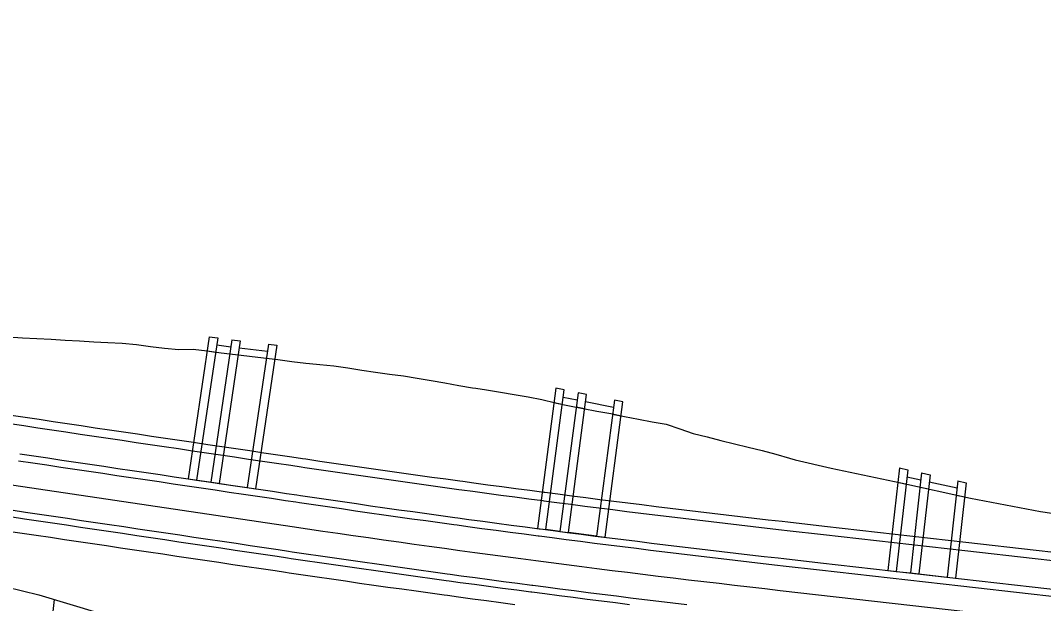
# Model space of a CAD drawing. Extents: x -552278 to -547230, y -1151007 to -1148251.
# Drawn here: x -551680.3 to -551608.3, y -1148598.1 to -1148557 of the extents above; entities that cross this region are included whole.
import ezdxf

# ---------------------------------------------------------------- set-up
doc = ezdxf.new("R2010")
doc.units = 0
doc.layers.add('u_trat navrh', color=7, linetype='Continuous')

msp = doc.modelspace()

# ---------------------------------------------------------------- linework, layer by layer
at = {"layer": 'u_trat navrh'}
for p, q in [((-551667.029, -1148579.33), (-551668.512, -1148589.319)), ((-551666.434, -1148579.403), (-551667.919, -1148589.408)), ((-551667.029, -1148579.33), (-551666.434, -1148579.403)), ((-551665.441, -1148579.525), (-551666.93, -1148589.554)), ((-551664.845, -1148579.598), (-551666.336, -1148589.642)), ((-551665.441, -1148579.525), (-551664.845, -1148579.598)), ((-551667.176, -1148580.32), (-551666.581, -1148580.393)), ((-551666.507, -1148579.898), (-551665.514, -1148580.02)), ((-551664.919, -1148580.092), (-551662.933, -1148580.336)), ((-551662.859, -1148579.841), (-551664.358, -1148589.936)), ((-551662.263, -1148579.914), (-551663.764, -1148590.024)), ((-551662.859, -1148579.841), (-551662.263, -1148579.914)), ((-551665.588, -1148580.514), (-551664.992, -1148580.587)), ((-551663.006, -1148580.83), (-551662.41, -1148580.903)), ((-551642.754, -1148583.942), (-551642.164, -1148584.059)), ((-551642.1, -1148583.563), (-551641.117, -1148583.759)), ((-551640.527, -1148583.876), (-551638.561, -1148584.269)), ((-551641.182, -1148584.256), (-551640.592, -1148584.373)), ((-551638.626, -1148584.766), (-551638.036, -1148584.883)), ((-551618.428, -1148588.559), (-551619.244, -1148595.77)), ((-551617.839, -1148588.688), (-551618.648, -1148595.837)), ((-551618.428, -1148588.559), (-551617.839, -1148588.688)), ((-551616.857, -1148588.904), (-551617.654, -1148595.95)), ((-551616.268, -1148589.033), (-551617.058, -1148596.017)), ((-551616.857, -1148588.904), (-551616.268, -1148589.033)), ((-551668.512, -1148589.319), (-551667.919, -1148589.408)), ((-551667.919, -1148589.408), (-551666.93, -1148589.554)), ((-551666.93, -1148589.554), (-551666.336, -1148589.642)), ((-551666.336, -1148589.642), (-551664.358, -1148589.936)), ((-551618.541, -1148589.558), (-551617.952, -1148589.687)), ((-551617.895, -1148589.187), (-551616.913, -1148589.403)), ((-551616.324, -1148589.532), (-551614.36, -1148589.963)), ((-551614.304, -1148589.464), (-551615.071, -1148596.242)), ((-551613.714, -1148589.593), (-551614.475, -1148596.31)), ((-551614.304, -1148589.464), (-551613.714, -1148589.593)), ((-551664.358, -1148589.936), (-551663.764, -1148590.024)), ((-551616.97, -1148589.903), (-551616.381, -1148590.032)), ((-551614.417, -1148590.463), (-551613.827, -1148590.592)), ((-551643.915, -1148592.823), (-551643.32, -1148592.9)), ((-551642.329, -1148593.029), (-551643.32, -1148592.9)), ((-551642.329, -1148593.029), (-551641.734, -1148593.106)), ((-551639.75, -1148593.359), (-551641.734, -1148593.106)), ((-551639.75, -1148593.359), (-551639.155, -1148593.435)), ((-551619.244, -1148595.77), (-551618.648, -1148595.837)), ((-551618.648, -1148595.837), (-551617.654, -1148595.95)), ((-551617.654, -1148595.95), (-551617.058, -1148596.017)), ((-551617.058, -1148596.017), (-551615.071, -1148596.242)), ((-551615.071, -1148596.242), (-551614.475, -1148596.31)), ((-551677.947, -1148597.809), (-551679.424, -1148610.857))]:
    msp.add_line(p, q, dxfattribs=at)
for points in [[(-551901.207, -1148557.049), (-551661.185, -1148592.682)], [(-551681.183, -1148579.329), (-551680.18, -1148579.387), (-551679.178, -1148579.443), (-551678.175, -1148579.496), (-551677.173, -1148579.557), (-551676.171, -1148579.617), (-551675.168, -1148579.674), (-551674.165, -1148579.729), (-551673.162, -1148579.781), (-551672.165, -1148579.871), (-551671.173, -1148580.002), (-551670.179, -1148580.113), (-551669.184, -1148580.221), (-551668.168, -1148580.19), (-551667.176, -1148580.32), (-551666.184, -1148580.447), (-551665.192, -1148580.572), (-551664.199, -1148580.693), (-551663.205, -1148580.808), (-551662.212, -1148580.927), (-551661.22, -1148581.056), (-551660.225, -1148581.167), (-551659.487, -1148581.247), (-551659.233, -1148581.274), (-551658.249, -1148581.373), (-551657.27, -1148581.511), (-551656.294, -1148581.669), (-551655.318, -1148581.822), (-551654.34, -1148581.963), (-551653.357, -1148582.076), (-551652.381, -1148582.23), (-551651.407, -1148582.403), (-551650.433, -1148582.574), (-551649.458, -1148582.741), (-551648.483, -1148582.904), (-551648.265, -1148582.94), (-551647.505, -1148583.051), (-551647.505, -1148583.051), (-551644.58, -1148583.55), (-551644.58, -1148583.55), (-551643.607, -1148583.74), (-551642.64, -1148583.969), (-551642.569, -1148583.985), (-551641.67, -1148584.173), (-551640.697, -1148584.361), (-551639.724, -1148584.548), (-551638.75, -1148584.734), (-551637.779, -1148584.937), (-551636.805, -1148585.12), (-551635.831, -1148585.301), (-551634.857, -1148585.484), (-551633.897, -1148585.792), (-551632.943, -1148586.139), (-551631.974, -1148586.377), (-551631.006, -1148586.614), (-551630.037, -1148586.851), (-551629.067, -1148587.086), (-551628.098, -1148587.321), (-551627.132, -1148587.595), (-551626.166, -1148587.868), (-551625.775, -1148587.978), (-551623.231, -1148588.58), (-551618.316, -1148589.605), (-551613.406, -1148590.685), (-551608.48, -1148591.619), (-551603.532, -1148592.361)], [(-551764.703, -1148582.855), (-551750.806, -1148584.608), (-551741.167, -1148586.278), (-551734.732, -1148587.217), (-551725.836, -1148588.646), (-551719.109, -1148589.645), (-551709.538, -1148591.365), (-551702.039, -1148592.709), (-551693.288, -1148594.499), (-551687.105, -1148595.51), (-551679.033, -1148597.481), (-551672.708, -1148599.392), (-551663.503, -1148603.828), (-551657.487, -1148604.444)], [(-551643.32, -1148592.9), (-551642.035, -1148583.066), (-551642.624, -1148582.948), (-551643.915, -1148592.823)], [(-551641.734, -1148593.106), (-551640.462, -1148583.38), (-551641.052, -1148583.262), (-551642.329, -1148593.029)], [(-551639.155, -1148593.435), (-551637.907, -1148583.89), (-551638.496, -1148583.772), (-551639.75, -1148593.359)], [(-551681.078, -1148585.432), (-551680.089, -1148585.579), (-551679.099, -1148585.726), (-551678.11, -1148585.873), (-551677.121, -1148586.019), (-551676.132, -1148586.166), (-551675.143, -1148586.313), (-551674.154, -1148586.46), (-551673.165, -1148586.607), (-551672.175, -1148586.754), (-551671.186, -1148586.901), (-551670.197, -1148587.047), (-551669.208, -1148587.194), (-551668.219, -1148587.341), (-551667.23, -1148587.488), (-551666.24, -1148587.635), (-551665.251, -1148587.782), (-551664.262, -1148587.928), (-551663.273, -1148588.075), (-551662.284, -1148588.222), (-551661.295, -1148588.369), (-551660.561, -1148588.478), (-551660.307, -1148588.516), (-551659.321, -1148588.661), (-551658.336, -1148588.806), (-551657.351, -1148588.949), (-551656.365, -1148589.092), (-551655.38, -1148589.233), (-551654.394, -1148589.374), (-551653.408, -1148589.513), (-551652.422, -1148589.652), (-551651.436, -1148589.79), (-551650.449, -1148589.926), (-551649.463, -1148590.062), (-551649.243, -1148590.092), (-551648.476, -1148590.196), (-551647.49, -1148590.33), (-551646.503, -1148590.463), (-551645.516, -1148590.594), (-551644.529, -1148590.725), (-551643.541, -1148590.855), (-551643.469, -1148590.864), (-551642.554, -1148590.983), (-551641.566, -1148591.111), (-551640.579, -1148591.238), (-551639.591, -1148591.364), (-551638.603, -1148591.488), (-551637.615, -1148591.612), (-551636.627, -1148591.735), (-551635.639, -1148591.857), (-551634.65, -1148591.978), (-551633.662, -1148592.097), (-551632.673, -1148592.216), (-551631.684, -1148592.334), (-551630.696, -1148592.451), (-551629.707, -1148592.567), (-551628.717, -1148592.682), (-551627.728, -1148592.796), (-551626.739, -1148592.908), (-551626.338, -1148592.954), (-551623.76, -1148593.246), (-551618.791, -1148593.808), (-551613.823, -1148594.371), (-551608.855, -1148594.933), (-551603.887, -1148595.495)], [(-551680.99, -1148584.839), (-551680.001, -1148584.985), (-551679.011, -1148585.132), (-551678.022, -1148585.279), (-551677.033, -1148585.426), (-551676.044, -1148585.573), (-551675.055, -1148585.72), (-551674.066, -1148585.867), (-551673.076, -1148586.013), (-551672.087, -1148586.16), (-551671.098, -1148586.307), (-551670.109, -1148586.454), (-551669.12, -1148586.601), (-551668.131, -1148586.748), (-551667.141, -1148586.894), (-551666.152, -1148587.041), (-551665.163, -1148587.188), (-551664.174, -1148587.335), (-551663.185, -1148587.482), (-551662.196, -1148587.629), (-551661.207, -1148587.776), (-551660.473, -1148587.884), (-551660.219, -1148587.922), (-551659.234, -1148588.068), (-551658.25, -1148588.212), (-551657.265, -1148588.355), (-551656.28, -1148588.498), (-551655.295, -1148588.639), (-551654.31, -1148588.78), (-551653.324, -1148588.919), (-551652.339, -1148589.058), (-551651.353, -1148589.195), (-551650.367, -1148589.332), (-551649.382, -1148589.467), (-551649.162, -1148589.497), (-551648.396, -1148589.602), (-551647.409, -1148589.735), (-551646.423, -1148589.868), (-551645.437, -1148590), (-551644.45, -1148590.13), (-551643.464, -1148590.26), (-551643.391, -1148590.269), (-551642.477, -1148590.388), (-551641.49, -1148590.516), (-551640.503, -1148590.643), (-551639.516, -1148590.768), (-551638.528, -1148590.893), (-551637.541, -1148591.017), (-551636.553, -1148591.14), (-551635.566, -1148591.261), (-551634.578, -1148591.382), (-551633.59, -1148591.502), (-551632.602, -1148591.62), (-551631.614, -1148591.738), (-551630.625, -1148591.855), (-551629.637, -1148591.971), (-551628.649, -1148592.086), (-551627.66, -1148592.199), (-551626.671, -1148592.312), (-551626.271, -1148592.358), (-551623.692, -1148592.65), (-551618.724, -1148593.212), (-551613.756, -1148593.774), (-551608.787, -1148594.337), (-551603.819, -1148594.899)], [(-551680.382, -1148587.557), (-551679.393, -1148587.704), (-551678.404, -1148587.851), (-551677.415, -1148587.998), (-551676.426, -1148588.145), (-551675.437, -1148588.291), (-551674.447, -1148588.438), (-551673.458, -1148588.585), (-551672.469, -1148588.732), (-551671.48, -1148588.879), (-551670.491, -1148589.026), (-551669.502, -1148589.173), (-551668.512, -1148589.319), (-551667.523, -1148589.466), (-551666.534, -1148589.613), (-551665.545, -1148589.76), (-551664.556, -1148589.907), (-551663.567, -1148590.054), (-551662.577, -1148590.201), (-551661.588, -1148590.347), (-551660.855, -1148590.456), (-551660.6, -1148590.494), (-551659.613, -1148590.64), (-551658.626, -1148590.785), (-551657.638, -1148590.928), (-551656.651, -1148591.071), (-551655.663, -1148591.213), (-551654.675, -1148591.354), (-551653.687, -1148591.494), (-551652.699, -1148591.633), (-551651.711, -1148591.77), (-551650.723, -1148591.907), (-551649.734, -1148592.043), (-551649.514, -1148592.073), (-551648.746, -1148592.178), (-551647.757, -1148592.312), (-551646.768, -1148592.445), (-551645.779, -1148592.577), (-551644.79, -1148592.708), (-551643.801, -1148592.838), (-551643.728, -1148592.847), (-551642.812, -1148592.967), (-551641.822, -1148593.095), (-551640.832, -1148593.222), (-551639.843, -1148593.348), (-551638.853, -1148593.473), (-551637.863, -1148593.597), (-551636.873, -1148593.72), (-551635.882, -1148593.842), (-551634.892, -1148593.963), (-551633.901, -1148594.083), (-551632.911, -1148594.202), (-551631.92, -1148594.32), (-551630.929, -1148594.437), (-551629.938, -1148594.553), (-551628.947, -1148594.668), (-551627.956, -1148594.783), (-551626.965, -1148594.896), (-551626.563, -1148594.941), (-551623.985, -1148595.233), (-551619.016, -1148595.795), (-551614.048, -1148596.358), (-551609.08, -1148596.92), (-551604.112, -1148597.483)], [(-551680.456, -1148588.052), (-551679.467, -1148588.199), (-551678.477, -1148588.346), (-551677.488, -1148588.492), (-551676.499, -1148588.639), (-551675.51, -1148588.786), (-551674.521, -1148588.933), (-551673.532, -1148589.08), (-551672.542, -1148589.227), (-551671.553, -1148589.373), (-551670.564, -1148589.52), (-551669.575, -1148589.667), (-551668.586, -1148589.814), (-551667.597, -1148589.961), (-551666.608, -1148590.108), (-551665.618, -1148590.255), (-551664.629, -1148590.401), (-551663.64, -1148590.548), (-551662.651, -1148590.695), (-551661.662, -1148590.842), (-551660.928, -1148590.951), (-551660.673, -1148590.989), (-551659.685, -1148591.135), (-551658.698, -1148591.279), (-551657.71, -1148591.423), (-551656.722, -1148591.566), (-551655.734, -1148591.708), (-551654.746, -1148591.849), (-551653.757, -1148591.989), (-551652.769, -1148592.128), (-551651.78, -1148592.266), (-551650.791, -1148592.403), (-551649.802, -1148592.539), (-551649.582, -1148592.569), (-551648.813, -1148592.674), (-551647.824, -1148592.808), (-551646.835, -1148592.941), (-551645.845, -1148593.073), (-551644.856, -1148593.204), (-551643.866, -1148593.334), (-551643.793, -1148593.343), (-551642.876, -1148593.463), (-551641.886, -1148593.591), (-551640.896, -1148593.718), (-551639.906, -1148593.844), (-551638.915, -1148593.969), (-551637.925, -1148594.093), (-551636.934, -1148594.216), (-551635.943, -1148594.338), (-551634.952, -1148594.459), (-551633.961, -1148594.579), (-551632.97, -1148594.699), (-551631.979, -1148594.817), (-551630.988, -1148594.934), (-551629.996, -1148595.05), (-551629.005, -1148595.165), (-551628.013, -1148595.279), (-551627.021, -1148595.392), (-551626.62, -1148595.438), (-551624.041, -1148595.73), (-551619.073, -1148596.292), (-551614.104, -1148596.855), (-551609.136, -1148597.417), (-551604.168, -1148597.98)], [(-551680.97, -1148591.514), (-551679.981, -1148591.661), (-551678.991, -1148591.808), (-551678.002, -1148591.954), (-551677.013, -1148592.101), (-551676.024, -1148592.248), (-551675.035, -1148592.395), (-551674.046, -1148592.542), (-551673.056, -1148592.689), (-551672.067, -1148592.836), (-551671.078, -1148592.982), (-551670.089, -1148593.129), (-551669.1, -1148593.276), (-551668.111, -1148593.423), (-551667.122, -1148593.57), (-551666.132, -1148593.717), (-551665.143, -1148593.863), (-551664.154, -1148594.01), (-551663.165, -1148594.157), (-551662.176, -1148594.304), (-551661.442, -1148594.413), (-551661.186, -1148594.451), (-551660.195, -1148594.597), (-551659.204, -1148594.743), (-551658.213, -1148594.887), (-551657.221, -1148595.03), (-551656.23, -1148595.173), (-551655.238, -1148595.314), (-551654.246, -1148595.455), (-551653.254, -1148595.594), (-551652.262, -1148595.732), (-551651.27, -1148595.87), (-551650.277, -1148596.006), (-551650.056, -1148596.036), (-551649.285, -1148596.142), (-551648.292, -1148596.276), (-551647.299, -1148596.41), (-551646.306, -1148596.542), (-551645.313, -1148596.674), (-551644.32, -1148596.804), (-551644.247, -1148596.814), (-551643.327, -1148596.933), (-551642.333, -1148597.062), (-551641.339, -1148597.189), (-551640.346, -1148597.316), (-551639.352, -1148597.442), (-551638.358, -1148597.566), (-551637.364, -1148597.69), (-551636.37, -1148597.812), (-551635.375, -1148597.934), (-551634.381, -1148598.054), (-551633.386, -1148598.174)], [(-551658.285, -1148595.382), (-551659.276, -1148595.237), (-551660.268, -1148595.092), (-551661.259, -1148594.945), (-551661.515, -1148594.907), (-551662.249, -1148594.799), (-551663.238, -1148594.652), (-551664.227, -1148594.505), (-551665.217, -1148594.358), (-551666.206, -1148594.211), (-551667.195, -1148594.064), (-551668.184, -1148593.917), (-551669.173, -1148593.771), (-551670.162, -1148593.624), (-551671.152, -1148593.477), (-551672.141, -1148593.33), (-551673.13, -1148593.183), (-551674.119, -1148593.036), (-551675.108, -1148592.89), (-551676.097, -1148592.743), (-551677.087, -1148592.596), (-551678.076, -1148592.449), (-551679.065, -1148592.302), (-551680.054, -1148592.155), (-551681.043, -1148592.008)], [(-551681.19, -1148592.998), (-551680.201, -1148593.144), (-551679.212, -1148593.291), (-551678.223, -1148593.438), (-551677.233, -1148593.585), (-551676.244, -1148593.732), (-551675.255, -1148593.879), (-551674.266, -1148594.026), (-551673.277, -1148594.172), (-551672.288, -1148594.319), (-551671.298, -1148594.466), (-551670.309, -1148594.613), (-551669.32, -1148594.76), (-551668.331, -1148594.907), (-551667.342, -1148595.053), (-551666.353, -1148595.2), (-551665.363, -1148595.347), (-551664.374, -1148595.494), (-551663.385, -1148595.641), (-551662.396, -1148595.788), (-551661.662, -1148595.897), (-551661.406, -1148595.935), (-551660.414, -1148596.081), (-551659.421, -1148596.227), (-551658.428, -1148596.371), (-551657.435, -1148596.515), (-551656.442, -1148596.658), (-551655.449, -1148596.799), (-551654.456, -1148596.94), (-551653.462, -1148597.079), (-551652.468, -1148597.218), (-551651.475, -1148597.356), (-551650.481, -1148597.492), (-551650.26, -1148597.523), (-551649.487, -1148597.628), (-551648.493, -1148597.763), (-551647.498, -1148597.896), (-551646.504, -1148598.029), (-551645.509, -1148598.161)], [(-551652.331, -1148596.228), (-551653.324, -1148596.089), (-551654.316, -1148595.95), (-551655.308, -1148595.809), (-551656.301, -1148595.668), (-551657.293, -1148595.525), (-551658.284, -1148595.382)], [(-551637.425, -1148598.186), (-551638.42, -1148598.062), (-551639.414, -1148597.938), (-551640.409, -1148597.812), (-551641.403, -1148597.685), (-551642.397, -1148597.558), (-551643.391, -1148597.429), (-551644.312, -1148597.309), (-551644.385, -1148597.3), (-551645.379, -1148597.169), (-551646.372, -1148597.038), (-551647.366, -1148596.905), (-551648.359, -1148596.772), (-551649.352, -1148596.637), (-551650.124, -1148596.532), (-551650.345, -1148596.502), (-551651.338, -1148596.365), (-551652.331, -1148596.228)], [(-551626.816, -1148597.177), (-551558.317, -1148604.931)]]:
    msp.add_lwpolyline(points, dxfattribs=at)
for centre, radius, start, end in [((-551514.337, -1147603.523), 1000, 261.555662, 263.541707), ((-551658.213, -1148594.887), 0.5, 261.71372, 261.77102), ((-551652.262, -1148595.732), 0.5, 262.05748, 262.11477)]:
    msp.add_arc(centre, radius, start, end, dxfattribs=at)

doc.saveas('drawing.dxf')
